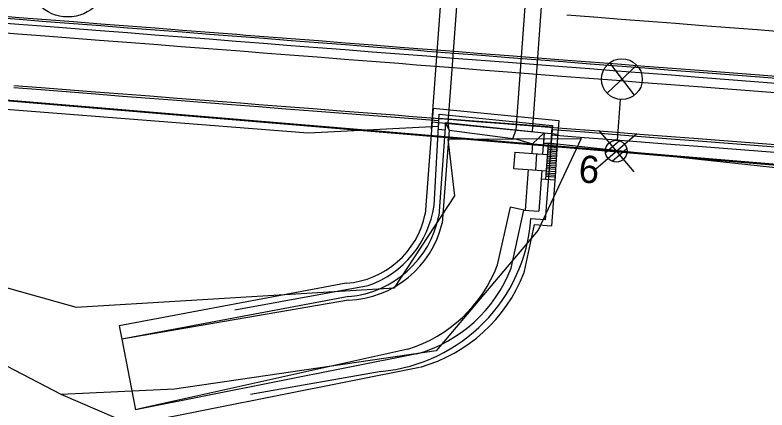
# Model space of a CAD drawing. Extents: x -670359 to -668019, y -978807 to -976674.
# Drawn here: x -669490.83 to -669463.27, y -977160.35 to -977145.87 of the extents above; entities that cross this region are included whole.
import ezdxf

# ---------------------------------------------------------------- set-up
doc = ezdxf.new("R2010")
doc.units = 0
for name, color, linetype in [('SO 01-20-01', 7, 'Continuous'), ('SO 01-86-01', 7, 'Continuous'), ('SO 11-10-01', 7, 'Continuous'), ('SO 11-12-01', 7, 'Continuous'), ('Vnitřní kresba', 7, 'Continuous')]:
    doc.layers.add(name, color=color, linetype=linetype)

# ---------------------------------------------------------------- blocks, each defined once
blk = doc.blocks.new('POINT_DISPLAY')
for p, q in [((-0.7, -0.7), (0.7, 0.7)), ((-0.7, 0.7), (0.7, -0.7))]:
    blk.add_line(p, q)

msp = doc.modelspace()

# ---------------------------------------------------------------- linework, layer by layer
at = {"layer": 'SO 01-20-01'}
for p, q in [((-669475.576, -977150.04), (-669474.546, -977136.022)), ((-669474.959, -977149.839), (-669473.947, -977136.066)), ((-669472.47, -977150.083), (-669471.452, -977136.221)), ((-669471.836, -977149.643), (-669470.854, -977136.265)), ((-669475.513, -977149.282), (-669475.799, -977153.166)), ((-669475.513, -977149.282), (-669470.904, -977149.735)), ((-669475.478, -977152.855), (-669475.294, -977149.507)), ((-669475.294, -977149.507), (-669471.139, -977149.914)), ((-669475.55, -977149.781), (-669470.941, -977150.233)), ((-669475.051, -977149.83), (-669475.302, -977153.236)), ((-669475.051, -977149.83), (-669474.928, -977150.089)), ((-669474.928, -977150.089), (-669474.959, -977149.839)), ((-669471.873, -977150.142), (-669471.836, -977149.643)), ((-669470.904, -977149.735), (-669470.998, -977151.003)), ((-669474.928, -977150.089), (-669475.179, -977153.495)), ((-669474.928, -977150.092), (-669472.589, -977150.39)), ((-669472.589, -977150.39), (-669472.47, -977150.083)), ((-669471.139, -977149.914), (-669471.404, -977153.375)), ((-669472.589, -977150.39), (-669472.494, -977150.405)), ((-669472.494, -977150.405), (-669471.87, -977150.593)), ((-669471.87, -977150.593), (-669471.439, -977150.187)), ((-669471.439, -977150.187), (-669471.496, -977150.966)), ((-669471.87, -977150.593), (-669471.895, -977150.937)), ((-669471.467, -977150.568), (-669470.968, -977150.604)), ((-669471.29, -977150.581), (-669471.386, -977151.884)), ((-669471.295, -977150.655), (-669470.974, -977150.679)), ((-669470.968, -977150.604), (-669471.05, -977151.909)), ((-669472.516, -977150.892), (-669472.561, -977151.497)), ((-669472.516, -977150.892), (-669471.496, -977150.966)), ((-669471.718, -977150.95), (-669471.763, -977151.555)), ((-669471.315, -977150.915), (-669470.993, -977150.938)), ((-669471.31, -977150.85), (-669470.988, -977150.873)), ((-669471.305, -977150.785), (-669470.983, -977150.809)), ((-669471.3, -977150.72), (-669470.979, -977150.744)), ((-669471.496, -977150.966), (-669471.319, -977150.979)), ((-669471.334, -977151.174), (-669471.012, -977151.198)), ((-669471.329, -977151.109), (-669471.007, -977151.133)), ((-669471.324, -977151.044), (-669471.002, -977151.068)), ((-669471.319, -977150.979), (-669470.998, -977151.003)), ((-669472.561, -977151.497), (-669471.527, -977151.573)), ((-669471.357, -977151.498), (-669471.036, -977151.522)), ((-669471.353, -977151.433), (-669471.031, -977151.457)), ((-669471.348, -977151.368), (-669471.026, -977151.392)), ((-669471.343, -977151.304), (-669471.021, -977151.327)), ((-669471.338, -977151.239), (-669471.017, -977151.262)), ((-669472.026, -977151.536), (-669472.135, -977153.021)), ((-669471.527, -977151.573), (-669471.636, -977153.058)), ((-669471.527, -977151.573), (-669471.364, -977151.585)), ((-669471.378, -977151.779), (-669471.043, -977151.804)), ((-669471.373, -977151.714), (-669471.038, -977151.739)), ((-669471.369, -977151.65), (-669471.033, -977151.674)), ((-669471.364, -977151.585), (-669471.028, -977151.609)), ((-669471.028, -977151.609), (-669471.174, -977153.593)), ((-669471.549, -977151.872), (-669471.05, -977151.909)), ((-669473.152, -977155.031), (-669472.678, -977152.912)), ((-669472.189, -977153.017), (-669472.678, -977152.912)), ((-669472.649, -977155.155), (-669472.189, -977153.017)), ((-669472.189, -977153.017), (-669471.636, -977153.058)), ((-669471.404, -977153.375), (-669471.925, -977153.343)), ((-669472.16, -977155.261), (-669471.792, -977153.548)), ((-669471.792, -977153.548), (-669471.174, -977153.593)), ((-669472.184, -977155.34), (-669472.16, -977155.261)), ((-669478.697, -977155.702), (-669487.016, -977157.264)), ((-669482.773, -977156.673), (-669477.887, -977155.788)), ((-669478.605, -977156.193), (-669486.924, -977157.755)), ((-669478.615, -977156.322), (-669486.924, -977157.755)), ((-669487.016, -977157.264), (-669486.924, -977157.755)), ((-669486.924, -977157.755), (-669486.42, -977160.347)), ((-669476.439, -977158.113), (-669486.218, -977160.292)), ((-669476.109, -977158.295), (-669486.42, -977160.347)), ((-669476.011, -977158.785), (-669486.323, -977160.837)), ((-669477.419, -977158.934), (-669482.209, -977159.783)), ((-669486.218, -977160.292), (-669486.42, -977160.347))]:
    msp.add_line(p, q, dxfattribs=at)
for centre, radius, start, end in [((-669478.939, -977152.5), 3.211, 274.3323, 348.1321), ((-669478.933, -977152.504), 3.704, 275.1074, 348.7282), ((-669478.75, -977152.656), 3.669, 272.0762, 346.7766), ((-669477.574, -977153.204), 5.298, 286.0891, 338.4449), ((-669477.574, -977153.204), 5.798, 286.0404, 338.4235)]:
    msp.add_arc(centre, radius, start, end, dxfattribs=at)
for centre, major_axis, ratio, start_param, end_param in [((-669479.113, -977152.324), (-0.268, 3.665), 0.999859, 3.40753, 4.494824), ((-669477.988, -977152.881), (5.162, -3.214), 0.99986, 5.361213, 6.765491), ((-669478.008, -977153.148), (3.646, -3.732), 0.9906, 5.811258, 6.713935)]:
    msp.add_ellipse(centre, major_axis=major_axis, ratio=ratio, start_param=start_param, end_param=end_param, dxfattribs=at)
at = {"layer": 'SO 01-86-01'}
for p, q in [((-669445.341, -977152.857), (-669517.763, -977146.78)), ((-669445.341, -977152.857), (-669517.763, -977146.78)), ((-669443.485, -977152.976), (-669517.763, -977146.78)), ((-669469.049, -977147.626), (-669468.137, -977148.813)), ((-669469.135, -977148.736), (-669468.05, -977147.704)), ((-669468.651, -977148.966), (-669468.767, -977150.462)), ((-669469.192, -977150.91), (-669468.689, -977150.479)), ((-669468.948, -977151.227), (-669468.411, -977150.767))]:
    msp.add_line(p, q, dxfattribs=at)
for centre, radius in [((-669468.593, -977148.22), 0.749), ((-669468.798, -977150.86), 0.4)]:
    msp.add_circle(centre, radius, dxfattribs=at)
at = {"layer": 'SO 11-10-01'}
for p, q in [((-669470.613, -977145.862), (-669469.632, -977145.939)), ((-669469.632, -977145.939), (-669469.616, -977145.94)), ((-669469.616, -977145.94), (-669468.619, -977146.018)), ((-669468.619, -977146.018), (-669467.622, -977146.095)), ((-669467.622, -977146.095), (-669466.625, -977146.173)), ((-669466.625, -977146.173), (-669465.628, -977146.25)), ((-669465.628, -977146.25), (-669464.631, -977146.328)), ((-669464.631, -977146.328), (-669463.634, -977146.406)), ((-669463.634, -977146.406), (-669462.637, -977146.483))]:
    msp.add_line(p, q, dxfattribs=at)
msp.add_circle((-669488.9, -977144.439), 1.5, dxfattribs=at)
at = {"layer": 'SO 11-12-01'}
for p, q in [((-669491.684, -977145.947), (-669490.687, -977146.025)), ((-669491.678, -977145.878), (-669490.681, -977145.955)), ((-669490.681, -977145.955), (-669489.684, -977146.033)), ((-669491.697, -977146.127), (-669490.7, -977146.204)), ((-669490.7, -977146.204), (-669489.704, -977146.282)), ((-669490.687, -977146.025), (-669489.69, -977146.103)), ((-669489.69, -977146.103), (-669487.696, -977146.258)), ((-669489.684, -977146.033), (-669488.687, -977146.11)), ((-669488.687, -977146.11), (-669487.69, -977146.188)), ((-669487.696, -977146.258), (-669486.699, -977146.335)), ((-669487.69, -977146.188), (-669486.693, -977146.266)), ((-669486.693, -977146.266), (-669485.696, -977146.343)), ((-669491.725, -977146.476), (-669490.728, -977146.553)), ((-669489.704, -977146.282), (-669487.71, -977146.437)), ((-669487.71, -977146.437), (-669486.713, -977146.515)), ((-669486.713, -977146.515), (-669485.716, -977146.593)), ((-669486.699, -977146.335), (-669485.702, -977146.413)), ((-669485.702, -977146.413), (-669484.705, -977146.491)), ((-669485.696, -977146.343), (-669484.699, -977146.421)), ((-669484.705, -977146.491), (-669483.708, -977146.568)), ((-669484.699, -977146.421), (-669483.702, -977146.498)), ((-669483.702, -977146.498), (-669482.705, -977146.576)), ((-669490.728, -977146.553), (-669489.731, -977146.631)), ((-669489.731, -977146.631), (-669487.737, -977146.786)), ((-669487.737, -977146.786), (-669486.74, -977146.864)), ((-669485.716, -977146.593), (-669484.719, -977146.67)), ((-669484.719, -977146.67), (-669483.722, -977146.748)), ((-669483.722, -977146.748), (-669482.725, -977146.825)), ((-669483.708, -977146.568), (-669482.38, -977146.672)), ((-669482.705, -977146.576), (-669482.374, -977146.602)), ((-669482.38, -977146.672), (-669481.714, -977146.723)), ((-669482.374, -977146.602), (-669481.708, -977146.654)), ((-669481.714, -977146.723), (-669480.717, -977146.801)), ((-669481.708, -977146.654), (-669480.711, -977146.731)), ((-669480.717, -977146.801), (-669479.72, -977146.879)), ((-669480.711, -977146.731), (-669479.714, -977146.809)), ((-669479.714, -977146.809), (-669478.717, -977146.887)), ((-669486.74, -977146.864), (-669485.743, -977146.941)), ((-669485.743, -977146.941), (-669484.746, -977147.019)), ((-669484.746, -977147.019), (-669483.749, -977147.097)), ((-669483.749, -977147.097), (-669482.752, -977147.174)), ((-669482.725, -977146.825), (-669482.394, -977146.851)), ((-669482.394, -977146.851), (-669481.728, -977146.903)), ((-669481.728, -977146.903), (-669480.731, -977146.981)), ((-669480.731, -977146.981), (-669479.734, -977147.058)), ((-669479.734, -977147.058), (-669478.737, -977147.136)), ((-669479.72, -977146.879), (-669478.723, -977146.956)), ((-669478.723, -977146.956), (-669477.726, -977147.034)), ((-669478.717, -977146.887), (-669477.72, -977146.964)), ((-669477.726, -977147.034), (-669476.729, -977147.112)), ((-669477.72, -977146.964), (-669476.723, -977147.042)), ((-669476.723, -977147.042), (-669476.067, -977147.093)), ((-669476.067, -977147.093), (-669475.726, -977147.119)), ((-669482.752, -977147.174), (-669482.421, -977147.2)), ((-669482.421, -977147.2), (-669481.755, -977147.252)), ((-669481.755, -977147.252), (-669480.758, -977147.329)), ((-669480.758, -977147.329), (-669479.761, -977147.407)), ((-669478.737, -977147.136), (-669477.74, -977147.213)), ((-669477.74, -977147.213), (-669476.743, -977147.291)), ((-669476.743, -977147.291), (-669476.087, -977147.342)), ((-669476.729, -977147.112), (-669476.073, -977147.163)), ((-669476.087, -977147.342), (-669475.746, -977147.369)), ((-669476.073, -977147.163), (-669475.732, -977147.189)), ((-669475.746, -977147.369), (-669474.749, -977147.446)), ((-669475.732, -977147.189), (-669474.735, -977147.267)), ((-669475.726, -977147.119), (-669474.729, -977147.197)), ((-669474.735, -977147.267), (-669473.738, -977147.344)), ((-669474.729, -977147.197), (-669473.732, -977147.275)), ((-669473.738, -977147.344), (-669472.741, -977147.422)), ((-669473.732, -977147.275), (-669472.735, -977147.352)), ((-669472.735, -977147.352), (-669470.741, -977147.507)), ((-669479.761, -977147.407), (-669478.764, -977147.485)), ((-669478.764, -977147.485), (-669477.767, -977147.562)), ((-669477.767, -977147.562), (-669476.77, -977147.64)), ((-669476.77, -977147.64), (-669476.114, -977147.691)), ((-669474.749, -977147.446), (-669473.752, -977147.524)), ((-669473.752, -977147.524), (-669472.755, -977147.601)), ((-669472.755, -977147.601), (-669470.761, -977147.757)), ((-669472.741, -977147.422), (-669470.747, -977147.577)), ((-669470.747, -977147.577), (-669469.766, -977147.654)), ((-669470.741, -977147.507), (-669469.76, -977147.584)), ((-669469.76, -977147.584), (-669469.744, -977147.585)), ((-669469.744, -977147.585), (-669468.747, -977147.663)), ((-669476.114, -977147.691), (-669475.773, -977147.718)), ((-669475.773, -977147.718), (-669474.776, -977147.795)), ((-669474.776, -977147.795), (-669473.779, -977147.873)), ((-669473.779, -977147.873), (-669472.782, -977147.95)), ((-669470.761, -977147.757), (-669469.78, -977147.833)), ((-669469.78, -977147.833), (-669469.764, -977147.834)), ((-669469.766, -977147.654), (-669469.75, -977147.655)), ((-669469.764, -977147.834), (-669468.767, -977147.912)), ((-669469.75, -977147.655), (-669468.753, -977147.732)), ((-669468.767, -977147.912), (-669467.77, -977147.989)), ((-669468.753, -977147.732), (-669467.756, -977147.81)), ((-669468.747, -977147.663), (-669467.75, -977147.74)), ((-669467.756, -977147.81), (-669466.759, -977147.888)), ((-669467.75, -977147.74), (-669466.753, -977147.818)), ((-669466.759, -977147.888), (-669465.762, -977147.965)), ((-669466.753, -977147.818), (-669465.756, -977147.895)), ((-669465.756, -977147.895), (-669462.766, -977148.128)), ((-669472.782, -977147.95), (-669470.788, -977148.106)), ((-669470.788, -977148.106), (-669469.807, -977148.182)), ((-669469.807, -977148.182), (-669469.791, -977148.183)), ((-669469.791, -977148.183), (-669468.794, -977148.261)), ((-669467.77, -977147.989), (-669466.773, -977148.067)), ((-669466.773, -977148.067), (-669465.776, -977148.145)), ((-669465.776, -977148.145), (-669462.785, -977148.377)), ((-669465.762, -977147.965), (-669462.771, -977148.198)), ((-669490.875, -977148.448), (-669489.878, -977148.525)), ((-669468.794, -977148.261), (-669467.797, -977148.338)), ((-669467.797, -977148.338), (-669466.8, -977148.416)), ((-669466.8, -977148.416), (-669465.803, -977148.494)), ((-669490.881, -977148.527), (-669489.884, -977148.605)), ((-669489.884, -977148.605), (-669487.89, -977148.76)), ((-669489.878, -977148.525), (-669487.884, -977148.681)), ((-669487.884, -977148.681), (-669486.887, -977148.758)), ((-669465.803, -977148.494), (-669462.812, -977148.726)), ((-669497.465, -977148.84), (-669480.094, -977150.182)), ((-669487.89, -977148.76), (-669486.893, -977148.838)), ((-669486.893, -977148.838), (-669485.896, -977148.915)), ((-669486.887, -977148.758), (-669485.89, -977148.836)), ((-669485.896, -977148.915), (-669484.899, -977148.993)), ((-669485.89, -977148.836), (-669484.893, -977148.913)), ((-669484.899, -977148.993), (-669482.905, -977149.148)), ((-669484.893, -977148.913), (-669483.896, -977148.991)), ((-669483.896, -977148.991), (-669482.899, -977149.069)), ((-669482.905, -977149.148), (-669482.574, -977149.174)), ((-669482.899, -977149.069), (-669482.568, -977149.094)), ((-669482.574, -977149.174), (-669481.908, -977149.226)), ((-669482.568, -977149.094), (-669481.902, -977149.146)), ((-669481.908, -977149.226), (-669480.911, -977149.304)), ((-669481.902, -977149.146), (-669480.905, -977149.224)), ((-669480.905, -977149.224), (-669479.908, -977149.301)), ((-669479.908, -977149.301), (-669478.911, -977149.379)), ((-669480.911, -977149.304), (-669479.914, -977149.381)), ((-669479.914, -977149.381), (-669475.307, -977149.74)), ((-669478.911, -977149.379), (-669477.914, -977149.457)), ((-669477.914, -977149.457), (-669476.917, -977149.534)), ((-669476.917, -977149.534), (-669476.261, -977149.585)), ((-669476.261, -977149.585), (-669475.92, -977149.612)), ((-669475.92, -977149.612), (-669474.923, -977149.689)), ((-669475.309, -977149.787), (-669475.324, -977150.051)), ((-669475.302, -977149.66), (-669475.309, -977149.787)), ((-669471.425, -977149.962), (-669475.302, -977149.66)), ((-669475.059, -977150.075), (-669475.051, -977149.814)), ((-669475.051, -977149.814), (-669471.439, -977150.187)), ((-669474.923, -977149.689), (-669473.926, -977149.767)), ((-669473.926, -977149.767), (-669472.929, -977149.845)), ((-669472.929, -977149.845), (-669470.935, -977150)), ((-669480.094, -977150.182), (-669475.318, -977149.94)), ((-669475.324, -977150.051), (-669475.059, -977150.075)), ((-669471.144, -977149.984), (-669471.425, -977149.962)), ((-669471.189, -977150.565), (-669471.144, -977149.984)), ((-669471.15, -977150.063), (-669469.96, -977150.156)), ((-669470.935, -977150), (-669469.954, -977150.076)), ((-669469.954, -977150.076), (-669469.938, -977150.077)), ((-669469.938, -977150.077), (-669468.941, -977150.155)), ((-669471.439, -977150.187), (-669471.462, -977150.568)), ((-669471.166, -977150.263), (-669469.976, -977150.355)), ((-669471.166, -977150.263), (-669469.976, -977150.355)), ((-669469.976, -977150.355), (-669469.96, -977150.357)), ((-669469.976, -977150.355), (-669469.96, -977150.357)), ((-669469.96, -977150.156), (-669469.945, -977150.157)), ((-669469.96, -977150.357), (-669468.963, -977150.434)), ((-669469.96, -977150.357), (-669468.963, -977150.434)), ((-669469.945, -977150.157), (-669468.948, -977150.235)), ((-669468.948, -977150.235), (-669466.954, -977150.39)), ((-669468.941, -977150.155), (-669467.944, -977150.233)), ((-669467.944, -977150.233), (-669466.947, -977150.31)), ((-669466.954, -977150.39), (-669465.957, -977150.468)), ((-669466.947, -977150.31), (-669465.951, -977150.388)), ((-669465.951, -977150.388), (-669462.96, -977150.621)), ((-669471.462, -977150.568), (-669471.189, -977150.565)), ((-669471.189, -977150.565), (-669469.174, -977150.785)), ((-669468.963, -977150.434), (-669466.969, -977150.589)), ((-669468.963, -977150.434), (-669466.969, -977150.589)), ((-669466.969, -977150.589), (-669465.972, -977150.667)), ((-669466.969, -977150.589), (-669465.972, -977150.667)), ((-669465.972, -977150.667), (-669462.981, -977150.9)), ((-669465.972, -977150.667), (-669462.981, -977150.9)), ((-669465.957, -977150.468), (-669462.966, -977150.7)), ((-669469.174, -977150.785), (-669453.419, -977152.5))]:
    msp.add_line(p, q, dxfattribs=at)
at = {"layer": 'Vnitřní kresba'}
for points in [[(-669474.96, -977150.42), (-669470.08, -977150.39)], [(-669470.08, -977150.39), (-669471.66, -977153.76)], [(-669474.71, -977152.5), (-669474.96, -977150.42)], [(-669489.14, -977159.78), (-669503.1, -977152.51)], [(-669503.1, -977152.51), (-669488.6, -977156.58)], [(-669476.93, -977155.87), (-669474.71, -977152.5)], [(-669471.66, -977153.76), (-669475.4, -977158.18)], [(-669488.6, -977156.58), (-669476.93, -977155.87)], [(-669475.4, -977158.18), (-669484.99, -977159.59)], [(-669484.99, -977159.59), (-669489.14, -977159.78)], [(-669472.71, -977166.87), (-669489.14, -977159.78)]]:
    msp.add_lwpolyline(points, dxfattribs=at)

# ---------------------------------------------------------------- block references
at = {"layer": 'SO 01-86-01', "rotation": -4.450857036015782}
msp.add_blockref('POINT_DISPLAY', (-669468.798, -977150.86), dxfattribs=at)

# ---------------------------------------------------------------- texts
at = {"layer": 'SO 01-86-01'}
msp.add_text('6', height=1, rotation=356.1, dxfattribs=at).set_placement((-669470.2, -977152))

doc.saveas('drawing.dxf')
